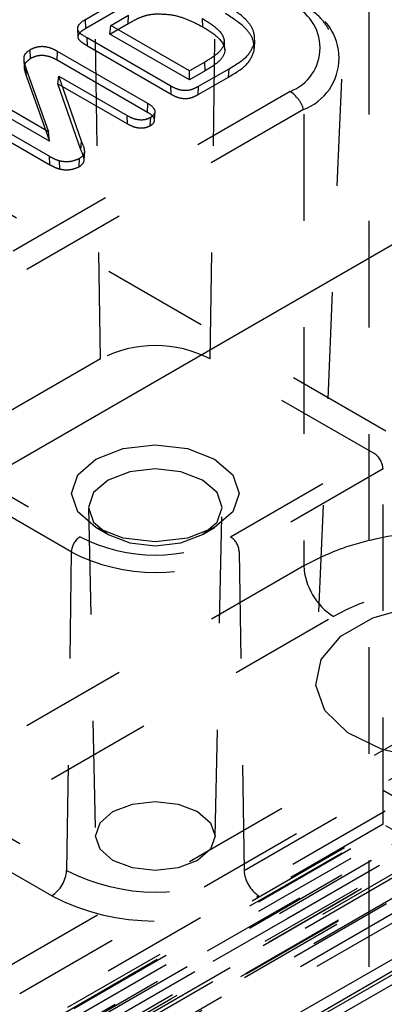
# Model space of a CAD drawing. Header units: inches. Extents: x 1907 to 2452, y -210 to -54.
# Tile 543 of 656: x 2010.909 to 2011.251, y -194.797 to -193.873. Entities that reach past the tile are written whole.
import ezdxf

# ---------------------------------------------------------------- set-up
doc = ezdxf.new("R2010")
doc.units = ezdxf.units.IN
doc.header["$LTSCALE"] = 0.5
doc.header["$MEASUREMENT"] = 0
doc.linetypes.add('HIDDEN', pattern=[0.225, 0.15, -0.075])
doc.layers.add('SID-M-H', color=4, linetype='HIDDEN')
doc.layers.add('SID-M-S', color=105, linetype='Continuous')

msp = doc.modelspace()

# ---------------------------------------------------------------- linework, layer by layer
at = {"layer": 'SID-M-H'}
for p, q in [((2012.98429, -195.25915), (1991.78034, -183.01837)), ((2011.17516, -192.76163), (2011.17516, -194.38554)), ((2010.9844, -194.19135), (2010.96569, -192.94277)), ((2011.08744, -194.19135), (2011.10615, -192.94277)), ((2011.23615, -193.32953), (2011.18639, -194.49255)), ((2011.2365, -195.16185), (2011.2365, -193.52844)), ((2012.54045, -193.8134), (2010.20199, -195.16337)), ((2010.21589, -195.18662), (2012.55435, -193.83666)), ((2012.59673, -193.85503), (2010.25827, -195.20499)), ((2012.59917, -193.85012), (2010.26071, -195.20009)), ((2010.26661, -195.20067), (2012.60507, -193.8507)), ((2010.99866, -193.85669), (2010.97034, -193.87304)), ((2012.60493, -193.86003), (2010.26647, -195.21)), ((2012.62461, -193.86198), (2010.28615, -195.21195)), ((2010.29352, -195.21621), (2012.63199, -193.86624)), ((2010.99902, -193.86494), (2010.97071, -193.88128)), ((2010.25842, -195.22529), (2012.59688, -193.87532)), ((2012.64874, -193.87591), (2010.31028, -195.22588)), ((2010.97071, -193.88128), (2010.97034, -193.87304)), ((2010.99343, -193.88661), (2011.01052, -193.87674)), ((2010.99416, -193.87857), (2011.01088, -193.86892)), ((2011.01052, -193.87674), (2011.01088, -193.86892)), ((2011.08054, -193.87981), (2011.08018, -193.87198)), ((2010.9628, -193.88132), (2010.96332, -193.88934)), ((2010.99343, -193.88661), (2010.99416, -193.87857)), ((2011.06793, -193.92962), (2010.99343, -193.88661)), ((2011.06793, -193.92116), (2010.99416, -193.87857)), ((2010.27098, -195.24166), (2012.60945, -193.89169)), ((2012.61108, -193.8882), (2010.27261, -195.23817)), ((2012.61501, -193.88859), (2010.27655, -195.23856)), ((2010.31862, -195.23983), (2012.65708, -193.88987)), ((2010.97223, -193.89764), (2010.97187, -193.88981)), ((2010.97187, -193.88981), (2011.05045, -193.93517)), ((2011.10109, -193.9014), (2011.10057, -193.89338)), ((2011.12871, -193.90215), (2011.12922, -193.89414)), ((2011.12884, -193.9005), (2011.12935, -193.89248)), ((2012.55703, -193.89725), (2010.21857, -195.24721)), ((2010.30034, -195.25229), (2012.6388, -193.90232)), ((2010.91895, -193.90956), (2010.91858, -193.90131)), ((2010.94395, -193.91108), (2010.94431, -193.90283)), ((2011.029, -193.95172), (2010.94431, -193.90283)), ((2010.97223, -193.89764), (2011.05081, -193.943)), ((2010.22413, -195.25652), (2012.56259, -193.90655)), ((2012.64437, -193.91185), (2010.30591, -195.26182)), ((2012.65972, -193.9116), (2010.32126, -195.26156)), ((2010.91249, -193.91013), (2010.91301, -193.91816)), ((2011.02863, -193.95997), (2010.94395, -193.91108)), ((2011.0825, -193.91275), (2011.06793, -193.92116)), ((2011.08287, -193.921), (2011.0825, -193.91275)), ((2012.58822, -193.92134), (2010.24975, -195.27131)), ((2010.25369, -195.2717), (2012.59215, -193.92173)), ((2012.5935, -193.91796), (2010.25504, -195.26793)), ((2010.25531, -195.26842), (2012.59378, -193.91846)), ((2010.91511, -193.92636), (2010.9146, -193.91838)), ((2010.9146, -193.91838), (2010.9357, -193.97821)), ((2011.08287, -193.921), (2011.06793, -193.92962)), ((2011.06793, -193.92962), (2011.06793, -193.92116)), ((2011.07655, -193.93548), (2011.1051, -193.91899)), ((2011.10473, -193.92682), (2011.1051, -193.91899)), ((2010.91511, -193.92636), (2010.93655, -193.98716)), ((2010.9446, -193.93311), (2010.94544, -193.92598)), ((2010.9666, -193.98707), (2010.94544, -193.92598)), ((2010.94544, -193.92598), (2011.00951, -193.96297)), ((2011.07619, -193.9433), (2011.10473, -193.92682)), ((2011.16235, -193.94032), (2010.43854, -194.35816)), ((2010.9357, -193.97821), (2010.87295, -193.94199)), ((2010.9661, -193.99517), (2010.9446, -193.93311)), ((2010.9446, -193.93311), (2011.00987, -193.9708)), ((2011.05081, -193.943), (2011.05045, -193.93517)), ((2011.07619, -193.9433), (2011.07655, -193.93548)), ((2010.93655, -193.98716), (2010.87259, -193.95024)), ((2010.30654, -195.30409), (2012.645, -193.95412)), ((2012.66004, -193.95671), (2010.32157, -195.30668)), ((2012.6631, -193.95814), (2010.32464, -195.30811)), ((2011.17511, -193.95732), (2010.4513, -194.37517)), ((2010.85353, -193.95328), (2010.93661, -194.00124)), ((2011.02863, -193.95997), (2011.029, -193.95172)), ((2011.03522, -193.96708), (2011.03574, -193.95904)), ((2010.32714, -195.31598), (2012.6656, -193.96601)), ((2010.8539, -193.96111), (2010.93697, -194.00907)), ((2011.00987, -193.9708), (2011.00951, -193.96297)), ((2011.03127, -193.97244), (2011.03163, -193.96462)), ((2010.93655, -193.98716), (2010.9357, -193.97821)), ((2010.9661, -193.99517), (2010.9666, -193.98707)), ((2010.96917, -194.00438), (2010.96969, -193.99634)), ((2010.93697, -194.00907), (2010.93661, -194.00124)), ((2010.94626, -194.01315), (2010.94605, -194.00538)), ((2010.96441, -194.01104), (2010.96478, -194.00321)), ((2010.9844, -194.19135), (2010.83043, -194.28024)), ((2011.24141, -194.28024), (2011.08744, -194.19135)), ((2011.00579, -194.27553), (2011.03592, -194.27207)), ((2011.03592, -194.27207), (2011.06605, -194.27553)), ((2010.83043, -194.28024), (2010.96547, -194.35819)), ((2010.98024, -194.28538), (2011.00579, -194.27553)), ((2011.06605, -194.27553), (2011.0916, -194.28538)), ((2011.10637, -194.35819), (2011.24141, -194.28024)), ((2010.96317, -194.30013), (2010.98024, -194.28538)), ((2011.0916, -194.28538), (2011.10866, -194.30013)), ((2010.299, -195.16547), (2011.799, -194.29954)), ((2010.95712, -194.37249), (2010.82222, -194.29462)), ((2010.95718, -194.31752), (2010.96317, -194.30013)), ((2011.01192, -194.29716), (2010.99157, -194.30501)), ((2011.03592, -194.29441), (2011.01192, -194.29716)), ((2011.05992, -194.29716), (2011.03592, -194.29441)), ((2011.08026, -194.30501), (2011.05992, -194.29716)), ((2011.10866, -194.30013), (2011.11466, -194.31752)), ((2011.24961, -194.29462), (2011.11472, -194.37249)), ((2011.24961, -194.62785), (2011.24961, -194.29462)), ((2010.99157, -194.30501), (2010.97798, -194.31676)), ((2011.09386, -194.31676), (2011.08026, -194.30501)), ((2010.96317, -194.33492), (2010.95718, -194.31752)), ((2010.97798, -194.31676), (2010.97321, -194.33061)), ((2011.09863, -194.33061), (2011.09386, -194.31676)), ((2011.11466, -194.31752), (2011.10866, -194.33492)), ((2010.98024, -194.34966), (2010.96317, -194.33492)), ((2010.97321, -194.33061), (2010.97798, -194.34446)), ((2010.97321, -194.33106), (2010.9798, -194.63939)), ((2011.10866, -194.33492), (2011.0916, -194.34966)), ((2011.09203, -194.63939), (2011.09863, -194.33106)), ((2011.09386, -194.34446), (2011.09863, -194.33061)), ((2010.97798, -194.34446), (2010.99157, -194.35621)), ((2011.08026, -194.35621), (2011.09386, -194.34446)), ((2010.98023, -194.34966), (2010.99157, -194.3562)), ((2011.00579, -194.35952), (2010.98024, -194.34966)), ((2010.99157, -194.35621), (2011.01192, -194.36406)), ((2011.05992, -194.36406), (2011.08026, -194.35621)), ((2011.0916, -194.34966), (2011.06605, -194.35952)), ((2011.08027, -194.3562), (2011.0916, -194.34966)), ((2011.799, -194.36268), (2010.299, -195.22862)), ((2011.03592, -194.36298), (2011.00579, -194.35952)), ((2011.01192, -194.36406), (2011.03592, -194.36681)), ((2011.06605, -194.35952), (2011.03592, -194.36298)), ((2011.03592, -194.36681), (2011.05992, -194.36406)), ((2010.95712, -194.37249), (2010.95264, -194.67128)), ((2011.11472, -194.37249), (2011.1192, -194.67128)), ((2011.17516, -194.38554), (2008.31262, -196.03805)), ((2011.23996, -194.43426), (2011.2778, -194.42358)), ((2008.34045, -196.08543), (2011.20299, -194.43292)), ((2011.21017, -194.45145), (2011.23996, -194.43426)), ((2011.19167, -194.47329), (2011.21017, -194.45145)), ((2011.18646, -194.49742), (2011.19167, -194.47329)), ((2011.19511, -194.52122), (2011.18646, -194.49742)), ((2011.21667, -194.54211), (2011.19511, -194.52122)), ((2011.24881, -194.55783), (2011.21667, -194.54211)), ((2011.28805, -194.56666), (2011.24881, -194.55783)), ((2010.82222, -194.59599), (2010.95264, -194.67128)), ((2011.1192, -194.67128), (2011.24961, -194.59599)), ((2011.24961, -194.59599), (2011.35285, -194.65559)), ((2011.01444, -194.60906), (2011.03592, -194.6066)), ((2011.03592, -194.6066), (2011.05739, -194.60906)), ((2010.98407, -194.6266), (2010.99624, -194.61609)), ((2010.99624, -194.61609), (2011.01444, -194.60906)), ((2011.05739, -194.60906), (2011.0756, -194.61609)), ((2011.0756, -194.61609), (2011.08777, -194.6266)), ((2010.93872, -194.6951), (2010.82222, -194.62785)), ((2010.9798, -194.639), (2010.98407, -194.6266)), ((2011.08777, -194.6266), (2011.09204, -194.639)), ((2011.24961, -194.62785), (2011.13311, -194.6951)), ((2011.33894, -194.67942), (2011.24961, -194.62785)), ((2010.98407, -194.65139), (2010.9798, -194.639)), ((2011.09204, -194.639), (2011.08777, -194.65139)), ((2010.99624, -194.6619), (2010.98407, -194.65139)), ((2011.08777, -194.65139), (2011.0756, -194.6619)), ((2011.01444, -194.66893), (2010.99624, -194.6619)), ((2011.0756, -194.6619), (2011.05739, -194.66893)), ((2011.03592, -194.67139), (2011.01444, -194.66893)), ((2011.05739, -194.66893), (2011.03592, -194.67139))]:
    msp.add_line(p, q, dxfattribs=at)
for centre, radius, start, end in [((2011.14685, -193.89947), 0.04369, 290.78342, 69.21658), ((2011.15681, -193.90911), 0.05157, 290.78342, 69.21658), ((2011.14575, -193.96606), 0.03064, 16.568, 57.17492), ((2011.03592, -194.29079), 0.11199, 62.60967, 117.39033), ((2010.97529, -194.37351), 0.0182, 122.65226, 176.77035), ((2011.03592, -194.22222), 0.15314, 242.60967, 297.39033), ((2011.09655, -194.37351), 0.0182, 3.22965, 57.34774), ((2011.03592, -194.2204), 0.17129, 242.60967, 297.39033), ((2011.23578, -194.38179), 0.06073, 183.54027, 237.32583), ((2010.92236, -194.66957), 0.03033, 302.65226, 356.77035), ((2011.03592, -194.51055), 0.18102, 242.60967, 297.39033), ((2011.14948, -194.66957), 0.03033, 183.22965, 237.34774), ((2011.03592, -194.50752), 0.21127, 242.60967, 297.39033)]:
    msp.add_arc(centre, radius, start, end, dxfattribs=at)
for centre, major_axis, ratio, start_param, end_param in [((2011.24126, -194.28997), (-0.00575, 0.01032), 0.587367, 3.953563, 5.506906), ((2011.31431, -194.49727), (0.15748, 0), 0.577683, 0.785741, 2.355852)]:
    msp.add_ellipse(centre, major_axis=major_axis, ratio=ratio, start_param=start_param, end_param=end_param, dxfattribs=at)
for points, knots in [([(2011.19863, -193.88212), (2011.19638, -193.87855), (2011.19021, -193.86876), (2011.17919, -193.86196), (2011.1722, -193.85764)], [0, 0, 0, 0, 0.364713, 1, 1, 1, 1]), ([(2011.01052, -193.87674), (2011.01302, -193.87529), (2011.01715, -193.87289), (2011.02369, -193.87005), (2011.02994, -193.86816), (2011.03455, -193.86775), (2011.03686, -193.86754)], [0, 0, 0, 0, 0.337687, 0.557885, 0.778683, 1, 1, 1, 1]), ([(2011.03686, -193.86754), (2011.04158, -193.86765), (2011.05101, -193.86787), (2011.06625, -193.87231), (2011.07512, -193.87696), (2011.08054, -193.87981)], [0, 0, 0, 0, 0.280472, 0.561008, 1, 1, 1, 1]), ([(2011.12871, -193.90215), (2011.12862, -193.89847), (2011.12845, -193.89109), (2011.11951, -193.87872), (2011.1086, -193.87162), (2011.10193, -193.86729)], [0, 0, 0, 0, 0.2794354, 0.5592126, 1, 1, 1, 1]), ([(2011.12922, -193.89414), (2011.12914, -193.89043), (2011.12897, -193.88299), (2011.11997, -193.87053), (2011.109, -193.8634), (2011.1023, -193.85904)], [0, 0, 0, 0, 0.279841, 0.559914, 1, 1, 1, 1]), ([(2010.97034, -193.87304), (2010.96809, -193.87438), (2010.96362, -193.87703), (2010.96173, -193.8842), (2010.96801, -193.88768), (2010.97187, -193.88981)], [0, 0, 0, 0, 0.282359, 0.559095, 1, 1, 1, 1]), ([(2011.08018, -193.87198), (2011.08546, -193.87521), (2011.09597, -193.88163), (2011.10329, -193.89425), (2011.09494, -193.90519), (2011.08667, -193.91022), (2011.0825, -193.91275)], [0, 0, 0, 0, 0.281598, 0.559858, 0.778529, 1, 1, 1, 1]), ([(2010.97071, -193.88128), (2010.96927, -193.88217), (2010.96642, -193.88393), (2010.96325, -193.8871), (2010.96311, -193.89109), (2010.96718, -193.89453), (2010.97054, -193.89659), (2010.97223, -193.89764)], [0, 0, 0, 0, 0.1894596, 0.3750266, 0.5569968, 0.775722, 1, 1, 1, 1]), ([(2011.08054, -193.87981), (2011.08585, -193.88305), (2011.09646, -193.88953), (2011.10383, -193.9023), (2011.09542, -193.91337), (2011.08706, -193.91845), (2011.08287, -193.921)], [0, 0, 0, 0, 0.280362, 0.559582, 0.779547, 1, 1, 1, 1]), ([(2011.1051, -193.91899), (2011.11184, -193.91502), (2011.12385, -193.90796), (2011.12758, -193.89836), (2011.12922, -193.89414)], [0, 0, 0, 0, 0.561241, 1, 1, 1, 1]), ([(2010.91858, -193.90131), (2010.91667, -193.90263), (2010.91283, -193.90528), (2010.91206, -193.91156), (2010.91364, -193.91579), (2010.9146, -193.91838)], [0, 0, 0, 0, 0.279312, 0.558806, 1, 1, 1, 1]), ([(2010.94431, -193.90283), (2010.94228, -193.90175), (2010.93824, -193.8996), (2010.93076, -193.89793), (2010.9235, -193.89882), (2010.92022, -193.90048), (2010.91858, -193.90131)], [0, 0, 0, 0, 0.281015, 0.560259, 0.779609, 1, 1, 1, 1]), ([(2011.10473, -193.92682), (2011.11144, -193.92287), (2011.12337, -193.91586), (2011.12708, -193.90633), (2011.12871, -193.90215)], [0, 0, 0, 0, 0.562413, 1, 1, 1, 1]), ([(2010.91895, -193.90956), (2010.91707, -193.91085), (2010.91333, -193.91343), (2010.91259, -193.91961), (2010.91415, -193.92378), (2010.91511, -193.92636)], [0, 0, 0, 0, 0.277305, 0.554541, 1, 1, 1, 1]), ([(2010.94395, -193.91108), (2010.94195, -193.91002), (2010.938, -193.90792), (2010.93074, -193.90628), (2010.92372, -193.90714), (2010.92055, -193.90875), (2010.91895, -193.90956)], [0, 0, 0, 0, 0.2846, 0.562738, 0.779112, 1, 1, 1, 1]), ([(2011.05045, -193.93517), (2011.05252, -193.93628), (2011.05664, -193.93849), (2011.06474, -193.93977), (2011.07166, -193.93807), (2011.07492, -193.93634), (2011.07655, -193.93548)], [0, 0, 0, 0, 0.281217, 0.55852, 0.778801, 1, 1, 1, 1]), ([(2011.05081, -193.943), (2011.05284, -193.94409), (2011.05685, -193.94623), (2011.0647, -193.94749), (2011.07141, -193.94584), (2011.07458, -193.94415), (2011.07619, -193.9433)], [0, 0, 0, 0, 0.2842241, 0.558008, 0.7764227, 1, 1, 1, 1]), ([(2011.03127, -193.97244), (2011.03229, -193.97177), (2011.0343, -193.97043), (2011.0355, -193.9678), (2011.03463, -193.96388), (2011.03111, -193.96159), (2011.02863, -193.95997)], [0, 0, 0, 0, 0.187448, 0.371804, 0.557037, 1, 1, 1, 1]), ([(2011.03163, -193.96462), (2011.03314, -193.96352), (2011.03614, -193.96133), (2011.03564, -193.95605), (2011.03152, -193.95336), (2011.029, -193.95172)], [0, 0, 0, 0, 0.280086, 0.559505, 1, 1, 1, 1]), ([(2011.00951, -193.96297), (2011.01125, -193.9639), (2011.01472, -193.96574), (2011.02103, -193.96714), (2011.02731, -193.96668), (2011.03019, -193.96531), (2011.03163, -193.96462)], [0, 0, 0, 0, 0.281084, 0.560437, 0.779976, 1, 1, 1, 1]), ([(2011.00987, -193.9708), (2011.01158, -193.9717), (2011.01496, -193.9735), (2011.02107, -193.97487), (2011.02711, -193.97443), (2011.02988, -193.97311), (2011.03127, -193.97244)], [0, 0, 0, 0, 0.285599, 0.563993, 0.780635, 1, 1, 1, 1]), ([(2010.96478, -194.00321), (2010.96652, -194.00193), (2010.97002, -193.99936), (2010.96959, -193.99339), (2010.96774, -193.98947), (2010.9666, -193.98707)], [0, 0, 0, 0, 0.278583, 0.557982, 1, 1, 1, 1]), ([(2010.96441, -194.01104), (2010.96611, -194.00979), (2010.96951, -194.00729), (2010.96905, -194.00143), (2010.96723, -193.99756), (2010.9661, -193.99517)], [0, 0, 0, 0, 0.2752098, 0.5520376, 1, 1, 1, 1]), ([(2010.93661, -194.00124), (2010.93821, -194.00214), (2010.94106, -194.00375), (2010.94453, -194.00489), (2010.94605, -194.00538)], [0, 0, 0, 0, 0.560267, 1, 1, 1, 1]), ([(2010.94605, -194.00538), (2010.94786, -194.00569), (2010.95149, -194.00631), (2010.95838, -194.00586), (2010.96236, -194.00422), (2010.96478, -194.00321)], [0, 0, 0, 0, 0.280849, 0.561813, 1, 1, 1, 1]), ([(2010.93697, -194.00907), (2010.93855, -194.00996), (2010.94136, -194.01154), (2010.94477, -194.01266), (2010.94626, -194.01315)], [0, 0, 0, 0, 0.562485, 1, 1, 1, 1]), ([(2010.94626, -194.01315), (2010.94802, -194.01345), (2010.95153, -194.01404), (2010.95821, -194.01361), (2010.96206, -194.01201), (2010.96441, -194.01104)], [0, 0, 0, 0, 0.281038, 0.561758, 1, 1, 1, 1]), ([(2011.45345, -194.38554), (2011.4434, -194.38045), (2011.42357, -194.3704), (2011.37747, -194.35696), (2011.31431, -194.34977), (2011.25115, -194.35696), (2011.20504, -194.3704), (2011.18521, -194.38045), (2011.17516, -194.38554)], [0, 0, 0, 0, 0.130414, 0.257403, 0.5, 0.742594, 0.869583, 1, 1, 1, 1])]:
    msp.add_open_spline(points, degree=3, knots=knots, dxfattribs=at)
at = {"layer": 'SID-M-S'}
msp.add_line((2002.03339, -199.40926), (2015.11487, -191.85749), dxfattribs=at)

doc.saveas('drawing.dxf')
